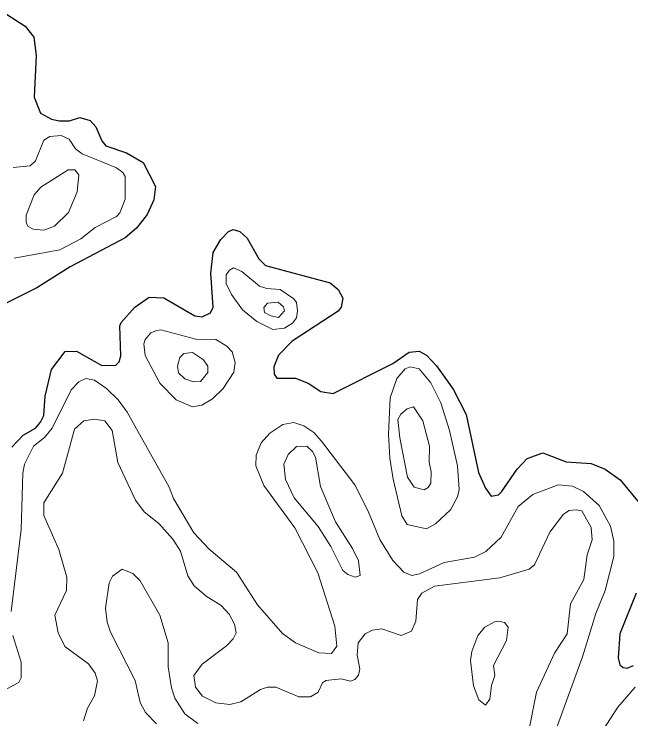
# Model space of a CAD drawing. Extents: x 577 to 602.9, y 7483.8 to 7511.6.
# Drawn here: x 584.049 to 585.235, y 7505.975 to 7507.331 of the extents above; entities that cross this region are included whole.
import ezdxf

# ---------------------------------------------------------------- set-up
doc = ezdxf.new("R2010")
doc.units = 0
doc.header["$LTSCALE"] = 0.032
doc.layers.add('1', color=7, linetype='Continuous', lineweight=25)
doc.layers.add('2', color=7, linetype='Continuous', lineweight=13)

msp = doc.modelspace()

# ---------------------------------------------------------------- linework, layer by layer
at = {"layer": '1'}
for points in [[(584.0344, 7507.3305), (584.0702, 7507.3074), (584.0869, 7507.286), (584.0916, 7507.251), (584.0877, 7507.1707), (584.0996, 7507.1397), (584.1211, 7507.1285), (584.1354, 7507.1253), (584.1552, 7507.1253), (584.1751, 7507.1317), (584.195, 7507.1261), (584.2061, 7507.1134), (584.2173, 7507.0864), (584.2252, 7507.0768), (584.265, 7507.0633), (584.2968, 7507.045), (584.3206, 7506.9989), (584.3175, 7506.9735), (584.3047, 7506.9448), (584.2841, 7506.9186), (584.2626, 7506.9003), (584.1568, 7506.8446), (584.0924, 7506.8041), (584.0312, 7506.7731)], [(584.0447, 7506.4972), (584.0662, 7506.5202), (584.09, 7506.5337), (584.0996, 7506.5457), (584.1059, 7506.5584), (584.1083, 7506.5958), (584.1211, 7506.6466), (584.1473, 7506.6816), (584.1688, 7506.6824), (584.2173, 7506.6546), (584.2443, 7506.6554), (584.2507, 7506.6618), (584.2539, 7506.6729), (584.2523, 7506.7309), (584.2546, 7506.7373), (584.2809, 7506.7667), (584.3087, 7506.7858), (584.3366, 7506.785), (584.3962, 7506.75), (584.4105, 7506.7484), (584.4264, 7506.7556), (584.432, 7506.7667), (584.4272, 7506.8319), (584.432, 7506.8717), (584.4463, 7506.8971), (584.4614, 7506.9122), (584.4701, 7506.9162), (584.4829, 7506.9122), (584.4972, 7506.8995), (584.5194, 7506.8598), (584.5322, 7506.847), (584.657, 7506.8136), (584.6721, 7506.8009), (584.6809, 7506.7842), (584.6777, 7506.7667), (584.6721, 7506.7588), (584.5838, 7506.7015), (584.5576, 7506.6745), (584.5481, 7506.6522), (584.5489, 7506.6379), (584.5544, 7506.63), (584.5902, 7506.63), (584.6141, 7506.6204), (584.6387, 7506.6045), (584.6626, 7506.6005), (584.7771, 7506.6586), (584.8089, 7506.68), (584.828, 7506.6824), (584.8423, 7506.6745), (584.8614, 7506.6538), (584.8932, 7506.6093), (584.9186, 7506.56), (584.9417, 7506.4487)], [(584.9417, 7506.4487), (584.9552, 7506.4184), (584.9663, 7506.4033), (584.9806, 7506.4057), (584.9862, 7506.4113), (585.0164, 7506.455), (585.0355, 7506.4757), (585.0657, 7506.4868), (585.1103, 7506.4693), (585.1588, 7506.4661), (585.1858, 7506.455), (585.2144, 7506.4343), (585.251, 7506.3906)], [(585.2454, 7506.2165), (585.2136, 7506.1385), (585.2104, 7506.0924), (585.2136, 7506.0789), (585.22, 7506.0733), (585.2279, 7506.0725), (585.2399, 7506.0773)]]:
    msp.add_lwpolyline(points, dxfattribs=at)
at = {"layer": '2'}
for points in [[(584.0487, 7506.8613), (584.137, 7506.8772), (584.1775, 7506.8979), (584.2046, 7506.9202), (584.2459, 7506.9409), (584.2523, 7506.948), (584.2626, 7506.9743), (584.2626, 7507.018), (584.2578, 7507.0259), (584.2459, 7507.0347), (584.1799, 7507.0617), (584.1672, 7507.0713), (584.1545, 7507.0896), (584.1393, 7507.0967), (584.1179, 7507.0951), (584.1059, 7507.088), (584.09, 7507.0482), (584.0797, 7507.0387), (584.0471, 7507.0355)], [(584.587, 7506.5449), (584.5656, 7506.5409), (584.5409, 7506.5242), (584.5242, 7506.5059), (584.5147, 7506.482), (584.5139, 7506.4614), (584.529, 7506.424), (584.5886, 7506.3421), (584.6332, 7506.2554), (584.6658, 7506.1528), (584.6697, 7506.1147), (584.6594, 7506.1004), (584.6347, 7506.102), (584.5902, 7506.121), (584.5648, 7506.1393), (584.5171, 7506.1942), (584.4765, 7506.257), (584.424, 7506.3015), (584.3946, 7506.3326), (584.3556, 7506.3986), (584.3469, 7506.4208), (584.2666, 7506.5647), (584.2491, 7506.5886), (584.2268, 7506.6101), (584.2038, 7506.626), (584.1871, 7506.6292), (584.1735, 7506.6228), (584.1584, 7506.6077), (584.1219, 7506.5337), (584.1075, 7506.5162), (584.0861, 7506.4995), (584.0686, 7506.4646), (584.0654, 7506.4471), (584.0622, 7506.3389), (584.0431, 7506.1815)], [(584.1823, 7505.9707), (584.1902, 7505.9954), (584.2038, 7506.0193), (584.2093, 7506.0479), (584.2046, 7506.063), (584.1918, 7506.0805), (584.1465, 7506.1139), (584.1338, 7506.1401), (584.1274, 7506.1743), (584.1497, 7506.222), (584.1505, 7506.2475), (584.1346, 7506.3007), (584.1059, 7506.366), (584.1059, 7506.3906), (584.1417, 7506.4471), (584.1648, 7506.5321), (584.1831, 7506.548), (584.2038, 7506.5512), (584.2236, 7506.548), (584.2372, 7506.5298), (584.2483, 7506.4677), (584.2825, 7506.3954), (584.2992, 7506.3731), (584.327, 7506.3508), (584.354, 7506.3206), (584.3692, 7506.2976), (584.3827, 7506.2499), (584.3954, 7506.2308), (584.4185, 7506.2109), (584.4471, 7506.1926), (584.4622, 7506.1759), (584.4725, 7506.1568), (584.4757, 7506.1401), (584.4701, 7506.129), (584.4574, 7506.1155), (584.4105, 7506.0797), (584.3946, 7506.0582), (584.3978, 7506.036), (584.4113, 7506.0185), (584.4367, 7506.0057), (584.4638, 7506.0026), (584.4852, 7506.0073), (584.5226, 7506.0312), (584.5361, 7506.036), (584.552, 7506.036), (584.5966, 7506.0169), (584.6188, 7506.0169), (584.6339, 7506.0264), (584.6419, 7506.0439), (584.6483, 7506.0487), (584.6777, 7506.0519), (584.696, 7506.0471), (584.7039, 7506.0503)], [(585.0912, 7505.9548), (585.1421, 7506.094), (585.1675, 7506.1775), (585.1858, 7506.222), (585.2025, 7506.2872), (585.2025, 7506.3167), (585.1961, 7506.3453), (585.1739, 7506.385), (585.1437, 7506.4121), (585.123, 7506.4224), (585.0951, 7506.4248), (585.0466, 7506.4065), (585.018, 7506.3834), (584.9854, 7506.3246), (584.956, 7506.2968), (584.9345, 7506.2856), (584.8757, 7506.2753), (584.8288, 7506.2538), (584.8137, 7506.2507), (584.7985, 7506.257), (584.7771, 7506.2793), (584.7524, 7506.3198), (584.7294, 7506.3755), (584.7039, 7506.4248), (584.6403, 7506.5091), (584.6252, 7506.5258), (584.6061, 7506.5385), (584.587, 7506.5449)], [(584.7039, 7506.0503), (584.7111, 7506.059), (584.7135, 7506.0709), (584.7087, 7506.0972), (584.7103, 7506.121), (584.7238, 7506.1385), (584.7381, 7506.1457), (584.7564, 7506.1481), (584.793, 7506.1354), (584.8129, 7506.1433), (584.8216, 7506.1624), (584.8248, 7506.2045), (584.8327, 7506.2165), (584.8574, 7506.23), (584.983, 7506.2459), (585.0395, 7506.2626), (585.0498, 7506.2713), (585.0792, 7506.3341), (585.1055, 7506.3683), (585.1166, 7506.3755), (585.1301, 7506.3771), (585.1405, 7506.3747), (585.1588, 7506.3429), (585.1604, 7506.319), (585.1508, 7506.2904), (585.1444, 7506.2427), (585.119, 7506.1958), (585.1126, 7506.1385), (585.088, 7506.1012), (585.0538, 7506.0264), (585.0371, 7505.9421)], [(584.323, 7505.9652), (584.3016, 7505.9867), (584.2912, 7506.0065), (584.2817, 7506.0487), (584.234, 7506.1417), (584.2276, 7506.1608), (584.2244, 7506.1878), (584.2316, 7506.2363), (584.2379, 7506.2491), (584.257, 7506.2626), (584.2769, 7506.2546), (584.2912, 7506.2403), (584.3294, 7506.1743), (584.3453, 7506.121), (584.3453, 7506.0749), (584.3517, 7506.0344), (584.358, 7506.0145), (584.3771, 7505.9843), (584.4025, 7505.966)], [(584.0463, 7506.1354), (584.0622, 7506.0837), (584.0622, 7506.0534), (584.0582, 7506.0447), (584.0352, 7506.0328)], [(585.2431, 7506.036), (585.2097, 7505.997), (585.1619, 7505.923)]]:
    msp.add_lwpolyline(points, dxfattribs=at)
for points in [[(584.0877, 7506.983), (584.0718, 7506.944), (584.0718, 7506.9289), (584.0757, 7506.9218), (584.0853, 7506.917), (584.1059, 7506.9146), (584.1266, 7506.9226), (584.1537, 7506.9488), (584.1704, 7506.9886), (584.1735, 7507.0212), (584.1656, 7507.0307), (584.1529, 7507.0307), (584.1004, 7506.9973)], [(584.5155, 7506.7389), (584.5465, 7506.7238), (584.5687, 7506.7262), (584.5846, 7506.7357), (584.5918, 7506.746), (584.5942, 7506.7596), (584.5918, 7506.7755), (584.587, 7506.7826), (584.5603, 7506.801), (584.5351, 7506.8028), (584.521, 7506.8073), (584.4868, 7506.8351), (584.4709, 7506.8423), (584.463, 7506.8381), (584.4566, 7506.8287), (584.4566, 7506.812), (584.467, 7506.7914), (584.4884, 7506.7619)], [(584.5425, 7506.75), (584.5576, 7506.7468), (584.5687, 7506.7596), (584.5672, 7506.7675), (584.5564, 7506.7761), (584.5361, 7506.7747), (584.529, 7506.7659), (584.5306, 7506.7564)], [(584.4367, 7506.7047), (584.4582, 7506.692), (584.4685, 7506.6808), (584.4741, 7506.6602), (584.4717, 7506.6419), (584.4511, 7506.6101), (584.4304, 7506.5902), (584.4097, 7506.5783), (584.3922, 7506.5751), (584.3604, 7506.5886), (584.3294, 7506.6204), (584.3008, 7506.6737), (584.2984, 7506.6959), (584.3008, 7506.7047), (584.3119, 7506.7174), (584.3228, 7506.7216), (584.331, 7506.723), (584.3986, 7506.7055)], [(584.4129, 7506.6657), (584.4216, 7506.653), (584.4216, 7506.6411), (584.4073, 7506.6236), (584.3938, 7506.6228), (584.377, 7506.629), (584.3651, 7506.6405), (584.3631, 7506.6534), (584.3676, 7506.6697), (584.3755, 7506.6777), (584.3922, 7506.6793)], [(584.7691, 7506.5226), (584.7715, 7506.4765), (584.7779, 7506.4359), (584.7946, 7506.3652), (584.8049, 7506.3485), (584.8423, 7506.3405), (584.859, 7506.35), (584.8884, 7506.3771), (584.9019, 7506.4017), (584.9051, 7506.416), (584.9019, 7506.4614), (584.886, 7506.5298), (584.8693, 7506.583), (584.8502, 7506.6212), (584.828, 7506.6482), (584.8105, 7506.6522), (584.8009, 7506.6482), (584.785, 7506.6292), (584.7723, 7506.5926)], [(584.7906, 7506.5154), (584.8057, 7506.4399), (584.8184, 7506.4208), (584.8375, 7506.4153), (584.8455, 7506.42), (584.8502, 7506.428), (584.851, 7506.4502), (584.8471, 7506.4685), (584.8478, 7506.4995), (584.8351, 7506.548), (584.8168, 7506.5751), (584.8049, 7506.5711), (584.7926, 7506.5611), (584.7866, 7506.5504)], [(584.6506, 7506.393), (584.6673, 7506.354), (584.6999, 7506.3023), (584.7111, 7506.2785), (584.7143, 7506.2507), (584.7047, 7506.2475), (584.6904, 7506.2522), (584.6809, 7506.2602), (584.6578, 7506.3063), (584.6339, 7506.3445), (584.5878, 7506.4001), (584.5711, 7506.4351), (584.5679, 7506.4646), (584.5759, 7506.4836), (584.5918, 7506.4987), (584.6117, 7506.4995), (584.6229, 7506.489), (584.6284, 7506.4781), (584.6379, 7506.4216)], [(584.929, 7506.1043), (584.9266, 7506.0868), (584.9321, 7506.0383), (584.9425, 7506.0113), (584.9552, 7506.001), (584.9639, 7506.0129), (584.9671, 7506.0391), (584.9735, 7506.0582), (584.9711, 7506.0773), (584.9958, 7506.1258), (584.9989, 7506.1513), (584.9918, 7506.16), (584.9806, 7506.1624), (584.9727, 7506.1616), (584.9544, 7506.1513), (584.9409, 7506.1354)]]:
    msp.add_lwpolyline(points, close=True, dxfattribs=at)

doc.saveas('drawing.dxf')
